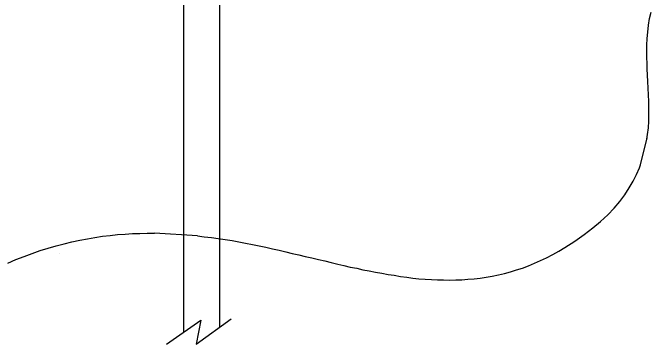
# Model space of a CAD drawing. Extents: x 638850 to 644908, y 297188 to 298900.
# Drawn here: x 639084.15 to 639131.69, y 297577.34 to 297601.99 of the extents above; entities that cross this region are included whole.
import ezdxf

# ---------------------------------------------------------------- set-up
doc = ezdxf.new("R2010")
doc.units = 0
for name, color, linetype in [('1', 7, 'Continuous'), ('18', 7, 'Continuous'), ('2', 7, 'Continuous')]:
    doc.layers.add(name, color=color, linetype=linetype)

msp = doc.modelspace()

# ---------------------------------------------------------------- linework, layer by layer
at = {"layer": '1'}
for p, q in [((639130.891, 297590.678), (639131.384, 297592.692)), ((639097.9, 297585.397), (639094.705, 297585.597))]:
    msp.add_line(p, q, dxfattribs=at)
msp.add_lwpolyline([(639095.594, 297577.34), (639098.154, 297579.14), (639097.797, 297577.354), (639100.422, 297579.23)], dxfattribs=at)
at = {"layer": '18'}
for p, q in [((639096.866, 297606.133), (639096.866, 297578.234)), ((639099.543, 297606.16), (639099.543, 297578.602))]:
    msp.add_line(p, q, dxfattribs=at)
at = {"layer": '2'}
for p, q in [((639090.27, 297585.273), (639090.826, 297585.365)), ((639090.826, 297585.365), (639091.4, 297585.426)), ((639091.4, 297585.426), (639091.956, 297585.489)), ((639091.956, 297585.489), (639092.511, 297585.534)), ((639092.511, 297585.534), (639093.065, 297585.566)), ((639093.065, 297585.566), (639093.621, 297585.581)), ((639093.621, 297585.581), (639094.165, 297585.597)), ((639094.165, 297585.597), (639094.705, 297585.597)), ((639087.971, 297584.81), (639088.54, 297584.949)), ((639088.54, 297584.949), (639089.13, 297585.071)), ((639089.13, 297585.071), (639089.701, 297585.179)), ((639089.701, 297585.179), (639090.27, 297585.273)), ((639086.193, 297584.299), (639086.796, 297584.486)), ((639086.796, 297584.486), (639087.384, 297584.654)), ((639087.384, 297584.654), (639087.971, 297584.81)), ((639084.387, 297583.635), (639084.99, 297583.867)), ((639084.99, 297583.867), (639085.593, 297584.083)), ((639085.593, 297584.083), (639086.193, 297584.299)), ((639087.625, 297584.054), (639087.625, 297584.054)), ((639083.786, 297583.372), (639084.387, 297583.635))]:
    msp.add_line(p, q, dxfattribs=at)
for points in [[(639131.385, 297597.828), (639131.353, 297599.061), (639131.367, 297599.572), (639131.385, 297600.067), (639131.43, 297600.559), (639131.488, 297601.07), (639131.567, 297601.565), (639131.691, 297602.044)], [(639131.373, 297592.598), (639131.414, 297592.932), (639131.475, 297593.427), (639131.506, 297593.922), (639131.522, 297594.415), (639131.522, 297594.91), (639131.506, 297595.402), (639131.488, 297595.882), (639131.459, 297596.374), (639131.443, 297596.869), (639131.414, 297597.351), (639131.385, 297597.828)], [(639097.9, 297585.397), (639098.411, 297585.336), (639098.935, 297585.273), (639099.446, 297585.194), (639099.97, 297585.115), (639100.479, 297585.041), (639100.989, 297584.949), (639101.484, 297584.857), (639101.995, 297584.746), (639102.488, 297584.654), (639102.996, 297584.546), (639103.489, 297584.438), (639103.984, 297584.33), (639104.479, 297584.222), (639104.958, 297584.098), (639105.453, 297583.99), (639105.93, 297583.867), (639106.425, 297583.759), (639106.905, 297583.635), (639107.384, 297583.529), (639107.861, 297583.419), (639108.342, 297583.293), (639108.804, 297583.185), (639109.281, 297583.081), (639109.762, 297582.987), (639110.223, 297582.879), (639110.689, 297582.787), (639111.166, 297582.694), (639111.63, 297582.616), (639112.093, 297582.523), (639112.557, 297582.463), (639113.018, 297582.384), (639113.484, 297582.321), (639113.947, 297582.26), (639114.395, 297582.213), (639114.856, 297582.184), (639115.322, 297582.154), (639115.77, 297582.123), (639116.231, 297582.123), (639116.679, 297582.105), (639117.144, 297582.123), (639117.592, 297582.139), (639118.04, 297582.168), (639118.501, 297582.213), (639118.951, 297582.26), (639119.399, 297582.321), (639119.847, 297582.4), (639120.308, 297582.492), (639120.756, 297582.6), (639121.206, 297582.724), (639121.653, 297582.861), (639122.101, 297583.003), (639122.562, 297583.171), (639122.997, 297583.356), (639123.442, 297583.558), (639123.892, 297583.774), (639124.356, 297584.006), (639124.803, 297584.251), (639125.251, 297584.53), (639125.251, 297584.53), (639126.007, 297585.007), (639126.705, 297585.502), (639127.353, 297585.997), (639127.922, 297586.477), (639128.448, 297586.972), (639128.928, 297587.464), (639129.346, 297587.959), (639129.715, 297588.454), (639130.055, 297588.963), (639130.35, 297589.458), (639130.595, 297589.953), (639130.811, 297590.446), (639130.891, 297590.678)]]:
    msp.add_lwpolyline(points, dxfattribs=at)

doc.saveas('drawing.dxf')
